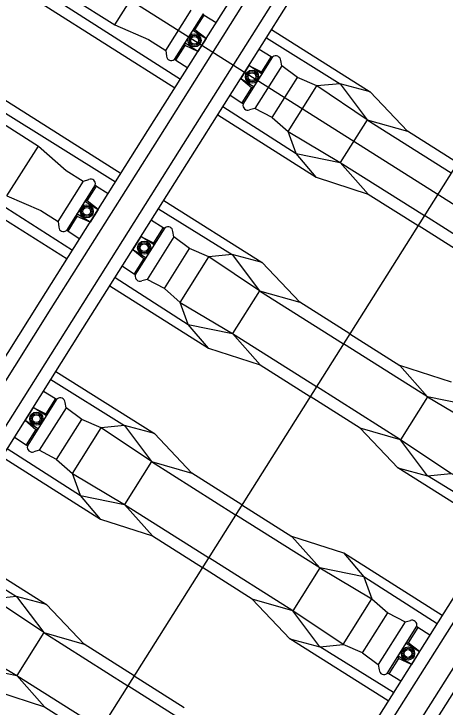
# Model space of a CAD drawing. Extents: x -746176 to -739709, y -1128407 to -1124482.
# Drawn here: x -743171.857 to -743170.576, y -1127093.755 to -1127091.698 of the extents above; entities that cross this region are included whole.
import ezdxf

# ---------------------------------------------------------------- set-up
doc = ezdxf.new("R2010")
doc.units = 0
for name, color, linetype in [('KOL_ROST', 7, 'Continuous'), ('OSA', 7, 'Continuous'), ('TRATIVOD', 7, 'Continuous')]:
    doc.layers.add(name, color=color, linetype=linetype)

msp = doc.modelspace()

# ---------------------------------------------------------------- linework, layer by layer
at = {"layer": 'KOL_ROST'}
for p, q in [((-743171.4587, -1127092.0444), (-743171.1384, -1127091.537)), ((-743171.4256, -1127092.0653), (-743171.1054, -1127091.558)), ((-743171.5574, -1127091.7309), (-743171.464, -1127091.5829)), ((-743171.3648, -1127092.1037), (-743171.0445, -1127091.5964)), ((-743171.7265, -1127091.6241), (-743171.5574, -1127091.7309)), ((-743171.3317, -1127092.1246), (-743171.0114, -1127091.6173)), ((-743171.7554, -1127091.6405), (-743171.3626, -1127091.8921)), ((-743171.7734, -1127091.6684), (-743171.3786, -1127091.9176)), ((-743171.2917, -1127091.7018), (-743171.2563, -1127091.7237)), ((-743171.5574, -1127091.7309), (-743171.4567, -1127091.7737)), ((-743171.3193, -1127091.7454), (-743171.3257, -1127091.7463)), ((-743171.3257, -1127091.7463), (-743171.2862, -1127091.7712)), ((-743171.2862, -1127091.7712), (-743171.3193, -1127091.7454)), ((-743171.0915, -1127091.7441), (-743170.7989, -1127091.9288)), ((-743171.4567, -1127091.7737), (-743171.4055, -1127091.8063)), ((-743171.2862, -1127091.7712), (-743171.3102, -1127091.8092)), ((-743171.107, -1127091.7687), (-743170.888, -1127091.9051)), ((-743171.3485, -1127091.7916), (-743171.3497, -1127091.7842)), ((-743171.3102, -1127091.8092), (-743171.3497, -1127091.7842)), ((-743171.3102, -1127091.8092), (-743171.3485, -1127091.7916)), ((-743171.4055, -1127091.8063), (-743171.4034, -1127091.8238)), ((-743171.1284, -1127091.8026), (-743171.0929, -1127091.8246)), ((-743171.3758, -1127091.8351), (-743171.3408, -1127091.8577)), ((-743171.0615, -1127091.8521), (-743171.0646, -1127091.8361)), ((-743171.1592, -1127091.8514), (-743171.1832, -1127091.8894)), ((-743171.1197, -1127091.8764), (-743171.1592, -1127091.8514)), ((-743171.1592, -1127091.8514), (-743171.1217, -1127091.8702)), ((-743171.015, -1127091.887), (-743171.0615, -1127091.8521)), ((-743171.1217, -1127091.8702), (-743171.1197, -1127091.8764)), ((-743171.1832, -1127091.8894), (-743171.1437, -1127091.9143)), ((-743171.1832, -1127091.8894), (-743171.1508, -1127091.9164)), ((-743171.0897, -1127092.0054), (-743171.015, -1127091.887)), ((-743170.9572, -1127091.9117), (-743171.015, -1127091.887)), ((-743171.9335, -1127091.922), (-743171.5388, -1127092.1712)), ((-743171.1508, -1127091.9164), (-743171.1437, -1127091.9143)), ((-743171.0426, -1127092.0469), (-743170.9572, -1127091.9117)), ((-743170.888, -1127091.9051), (-743170.9572, -1127091.9117)), ((-743170.8077, -1127092.012), (-743170.9572, -1127091.9117)), ((-743170.7989, -1127091.9288), (-743170.888, -1127091.9051)), ((-743170.888, -1127091.9051), (-743170.8077, -1127092.012)), ((-743171.2147, -1127091.9392), (-743171.1796, -1127091.9619)), ((-743170.7989, -1127091.9288), (-743170.6875, -1127092.0464)), ((-743171.9508, -1127091.95), (-743171.5548, -1127092.1966)), ((-743171.9533, -1127091.9834), (-743171.7842, -1127092.0902)), ((-743171.2361, -1127091.9731), (-743171.0188, -1127092.1122)), ((-743171.1413, -1127091.9784), (-743171.157, -1127091.9825)), ((-743171.0897, -1127092.0054), (-743171.1413, -1127091.9784)), ((-743171.2516, -1127091.9978), (-743170.9591, -1127092.1825)), ((-743170.8077, -1127092.012), (-743170.8877, -1127092.1388)), ((-743170.8077, -1127092.012), (-743170.6875, -1127092.0464)), ((-743170.8077, -1127092.012), (-743170.5579, -1127092.1697)), ((-743171.779, -1127092.5517), (-743171.4587, -1127092.0444)), ((-743170.5392, -1127092.1401), (-743170.6875, -1127092.0464)), ((-743171.7459, -1127092.5726), (-743171.4256, -1127092.0653)), ((-743171.0188, -1127092.1122), (-743171.0426, -1127092.0469)), ((-743171.8776, -1127092.2382), (-743171.7842, -1127092.0902)), ((-743171.7842, -1127092.0902), (-743171.7022, -1127092.1627)), ((-743171.7842, -1127092.0902), (-743171.7022, -1127092.1627)), ((-743171.685, -1127092.6111), (-743171.3647, -1127092.1037)), ((-743171.652, -1127092.6319), (-743171.3317, -1127092.1246)), ((-743170.9591, -1127092.1825), (-743171.0188, -1127092.1122)), ((-743171.0188, -1127092.1122), (-743170.8877, -1127092.1388)), ((-743172.0757, -1127092.1479), (-743171.6828, -1127092.3994)), ((-743170.8877, -1127092.1388), (-743170.805, -1127092.2325)), ((-743171.7022, -1127092.1627), (-743171.6508, -1127092.1948)), ((-743171.7022, -1127092.1627), (-743171.6508, -1127092.1948)), ((-743172.0936, -1127092.1757), (-743171.6989, -1127092.4249)), ((-743171.6507, -1127092.1947), (-743171.634, -1127092.1892)), ((-743171.6507, -1127092.1947), (-743171.634, -1127092.1892)), ((-743170.9591, -1127092.1825), (-743170.805, -1127092.2325)), ((-743171.6119, -1127092.2092), (-743171.5765, -1127092.231)), ((-743171.8776, -1127092.2382), (-743171.777, -1127092.281)), ((-743171.4117, -1127092.2514), (-743171.1192, -1127092.4361)), ((-743170.805, -1127092.2325), (-743170.6566, -1127092.3261)), ((-743171.6396, -1127092.2527), (-743171.646, -1127092.2536)), ((-743171.646, -1127092.2536), (-743171.6065, -1127092.2785)), ((-743171.6065, -1127092.2785), (-743171.6396, -1127092.2527)), ((-743171.777, -1127092.281), (-743171.7258, -1127092.3136)), ((-743171.6687, -1127092.2989), (-743171.6699, -1127092.2916)), ((-743171.6305, -1127092.3165), (-743171.6699, -1127092.2916)), ((-743171.6065, -1127092.2785), (-743171.6305, -1127092.3165)), ((-743171.4273, -1127092.276), (-743171.2083, -1127092.4124)), ((-743171.7258, -1127092.3136), (-743171.7236, -1127092.3311)), ((-743171.6305, -1127092.3165), (-743171.6687, -1127092.2989)), ((-743171.4487, -1127092.31), (-743171.4132, -1127092.3319)), ((-743170.5083, -1127092.4197), (-743170.6566, -1127092.3261)), ((-743171.6961, -1127092.3424), (-743171.6611, -1127092.365)), ((-743171.3818, -1127092.3594), (-743171.3848, -1127092.3435)), ((-743171.4795, -1127092.3587), (-743171.5035, -1127092.3967)), ((-743171.44, -1127092.3837), (-743171.4795, -1127092.3587)), ((-743171.4795, -1127092.3587), (-743171.442, -1127092.3776)), ((-743171.3352, -1127092.3943), (-743171.3818, -1127092.3594)), ((-743171.442, -1127092.3776), (-743171.44, -1127092.3837)), ((-743171.41, -1127092.5127), (-743171.3352, -1127092.3943)), ((-743171.2775, -1127092.419), (-743171.3352, -1127092.3943)), ((-743171.5035, -1127092.3967), (-743171.464, -1127092.4216)), ((-743171.5035, -1127092.3967), (-743171.4711, -1127092.4237)), ((-743171.2083, -1127092.4124), (-743171.2775, -1127092.419)), ((-743171.1192, -1127092.4361), (-743171.2083, -1127092.4124)), ((-743171.2083, -1127092.4124), (-743171.1279, -1127092.5193)), ((-743171.4711, -1127092.4237), (-743171.464, -1127092.4216)), ((-743171.3629, -1127092.5543), (-743171.2775, -1127092.419)), ((-743171.1279, -1127092.5193), (-743171.2775, -1127092.419)), ((-743171.1192, -1127092.4361), (-743171.0078, -1127092.5537)), ((-743171.5349, -1127092.4466), (-743171.4998, -1127092.4692)), ((-743171.5563, -1127092.4804), (-743171.3391, -1127092.6196)), ((-743171.4615, -1127092.4857), (-743171.4772, -1127092.4898)), ((-743171.41, -1127092.5127), (-743171.4615, -1127092.4857)), ((-743171.5719, -1127092.5051), (-743171.2793, -1127092.6898)), ((-743171.1279, -1127092.5193), (-743171.208, -1127092.6461)), ((-743171.1279, -1127092.5193), (-743171.0078, -1127092.5537)), ((-743171.1279, -1127092.5193), (-743170.8781, -1127092.677)), ((-743172.0992, -1127093.059), (-743171.7789, -1127092.5517)), ((-743171.3391, -1127092.6196), (-743171.3629, -1127092.5543)), ((-743170.8594, -1127092.6474), (-743171.0078, -1127092.5537)), ((-743172.0662, -1127093.0799), (-743171.7459, -1127092.5726)), ((-743172.0053, -1127093.1184), (-743171.685, -1127092.611)), ((-743171.2793, -1127092.6898), (-743171.3391, -1127092.6196)), ((-743171.3391, -1127092.6196), (-743171.208, -1127092.6461)), ((-743171.9722, -1127093.1393), (-743171.6519, -1127092.6319)), ((-743171.208, -1127092.6461), (-743171.1252, -1127092.7398)), ((-743170.8594, -1127092.6474), (-743170.7111, -1127092.741)), ((-743170.6283, -1127092.8347), (-743170.8781, -1127092.677)), ((-743171.2793, -1127092.6898), (-743171.1252, -1127092.7398)), ((-743171.1252, -1127092.7398), (-743170.9769, -1127092.8334)), ((-743170.557, -1127092.791), (-743170.7111, -1127092.741)), ((-743170.6283, -1127092.8347), (-743170.7111, -1127092.741)), ((-743171.732, -1127092.7587), (-743171.4395, -1127092.9434)), ((-743171.7475, -1127092.7833), (-743171.5285, -1127092.9197)), ((-743171.769, -1127092.8173), (-743171.7334, -1127092.8392)), ((-743170.8286, -1127092.9271), (-743170.9769, -1127092.8334)), ((-743170.6283, -1127092.8347), (-743170.7084, -1127092.9615)), ((-743170.6283, -1127092.8347), (-743170.4734, -1127092.9265)), ((-743170.4973, -1127092.8612), (-743170.6283, -1127092.8347)), ((-743171.7998, -1127092.8661), (-743171.8237, -1127092.904)), ((-743171.7603, -1127092.891), (-743171.7998, -1127092.8661)), ((-743171.7998, -1127092.8661), (-743171.7622, -1127092.8849)), ((-743171.7021, -1127092.8667), (-743171.7051, -1127092.8508)), ((-743171.6555, -1127092.9016), (-743171.7021, -1127092.8667)), ((-743171.7622, -1127092.8849), (-743171.7603, -1127092.891)), ((-743171.8237, -1127092.904), (-743171.7842, -1127092.929)), ((-743171.8237, -1127092.904), (-743171.7914, -1127092.931)), ((-743171.7302, -1127093.02), (-743171.6555, -1127092.9016)), ((-743171.5977, -1127092.9263), (-743171.6555, -1127092.9016)), ((-743171.7914, -1127092.931), (-743171.7842, -1127092.929)), ((-743171.6832, -1127093.0616), (-743171.5977, -1127092.9263)), ((-743171.5285, -1127092.9197), (-743171.5977, -1127092.9263)), ((-743171.4482, -1127093.0266), (-743171.5977, -1127092.9263)), ((-743171.4395, -1127092.9434), (-743171.5285, -1127092.9197)), ((-743171.5285, -1127092.9197), (-743171.4482, -1127093.0266)), ((-743170.7171, -1127093.0447), (-743170.8286, -1127092.9271)), ((-743170.7084, -1127092.9615), (-743170.8286, -1127092.9271)), ((-743171.4395, -1127092.9434), (-743171.328, -1127093.0611)), ((-743171.8552, -1127092.9539), (-743171.8201, -1127092.9765)), ((-743170.6281, -1127093.0684), (-743170.7084, -1127092.9615)), ((-743171.8766, -1127092.9878), (-743171.6593, -1127093.1269)), ((-743171.8922, -1127093.0124), (-743171.5996, -1127093.1971)), ((-743171.7818, -1127092.993), (-743171.7975, -1127092.9972)), ((-743171.7302, -1127093.02), (-743171.7818, -1127092.993)), ((-743171.4482, -1127093.0266), (-743171.5283, -1127093.1534)), ((-743171.4482, -1127093.0266), (-743171.328, -1127093.0611)), ((-743171.4482, -1127093.0266), (-743171.1984, -1127093.1843)), ((-743170.7171, -1127093.0447), (-743170.6281, -1127093.0684)), ((-743170.4246, -1127093.2294), (-743170.7171, -1127093.0447)), ((-743171.6593, -1127093.1269), (-743171.6832, -1127093.0616)), ((-743171.1797, -1127093.1547), (-743171.328, -1127093.0611)), ((-743170.6281, -1127093.0684), (-743170.5589, -1127093.0618)), ((-743170.409, -1127093.2047), (-743170.6281, -1127093.0684)), ((-743171.5996, -1127093.1971), (-743171.6593, -1127093.1269)), ((-743171.6593, -1127093.1269), (-743171.5283, -1127093.1534)), ((-743171.5283, -1127093.1534), (-743171.4455, -1127093.2471)), ((-743171.1797, -1127093.1547), (-743171.0314, -1127093.2483)), ((-743171.5996, -1127093.1971), (-743171.4455, -1127093.2471)), ((-743170.9486, -1127093.342), (-743171.1984, -1127093.1843)), ((-743171.4455, -1127093.2471), (-743171.2972, -1127093.3407)), ((-743170.8773, -1127093.2983), (-743171.0314, -1127093.2483)), ((-743170.9486, -1127093.342), (-743171.0314, -1127093.2483)), ((-743172.0523, -1127093.2661), (-743171.7597, -1127093.4507)), ((-743172.0678, -1127093.2907), (-743171.8488, -1127093.427)), ((-743170.8773, -1127093.2983), (-743170.8175, -1127093.3686)), ((-743170.5847, -1127093.483), (-743170.8773, -1127093.2983)), ((-743171.1488, -1127093.4344), (-743171.2972, -1127093.3407)), ((-743170.9486, -1127093.342), (-743171.0287, -1127093.4688)), ((-743170.9486, -1127093.342), (-743170.7937, -1127093.4339)), ((-743170.8175, -1127093.3686), (-743170.9486, -1127093.342)), ((-743170.8249, -1127093.8635), (-743170.5046, -1127093.3562)), ((-743170.8175, -1127093.3686), (-743170.7937, -1127093.4339)), ((-743170.6002, -1127093.5076), (-743170.8175, -1127093.3686)), ((-743170.7918, -1127093.8844), (-743170.4716, -1127093.3771)), ((-743170.731, -1127093.9228), (-743170.4107, -1127093.4155)), ((-743171.8488, -1127093.427), (-743171.918, -1127093.4336)), ((-743171.7685, -1127093.5339), (-743171.918, -1127093.4336)), ((-743171.7597, -1127093.4507), (-743171.8488, -1127093.427)), ((-743171.8488, -1127093.427), (-743171.7685, -1127093.5339)), ((-743171.0374, -1127093.552), (-743171.1488, -1127093.4344)), ((-743171.0287, -1127093.4688), (-743171.1488, -1127093.4344)), ((-743170.8791, -1127093.5692), (-743170.7937, -1127093.4339)), ((-743170.7937, -1127093.4339), (-743170.7466, -1127093.4754)), ((-743170.6979, -1127093.9437), (-743170.3776, -1127093.4364)), ((-743171.7597, -1127093.4507), (-743171.6483, -1127093.5684)), ((-743170.9483, -1127093.5757), (-743171.0287, -1127093.4688)), ((-743170.8214, -1127093.5938), (-743170.7466, -1127093.4754)), ((-743170.7466, -1127093.4754), (-743170.6951, -1127093.5024)), ((-743170.6951, -1127093.5024), (-743170.6794, -1127093.4983)), ((-743170.6217, -1127093.5415), (-743170.6568, -1127093.5189)), ((-743171.7685, -1127093.5339), (-743171.8485, -1127093.6608)), ((-743171.7685, -1127093.5339), (-743171.6483, -1127093.5684)), ((-743171.7685, -1127093.5339), (-743171.5187, -1127093.6916)), ((-743171.5, -1127093.662), (-743171.6483, -1127093.5684)), ((-743171.0374, -1127093.552), (-743170.9483, -1127093.5757)), ((-743170.7449, -1127093.7367), (-743171.0374, -1127093.552)), ((-743170.6856, -1127093.5646), (-743170.6919, -1127093.5654)), ((-743170.6919, -1127093.5654), (-743170.6525, -1127093.5903)), ((-743170.6525, -1127093.5903), (-743170.6856, -1127093.5646)), ((-743170.9483, -1127093.5757), (-743170.8791, -1127093.5692)), ((-743170.7293, -1127093.712), (-743170.9483, -1127093.5757)), ((-743170.8214, -1127093.5938), (-743170.7748, -1127093.6287)), ((-743170.7147, -1127093.6107), (-743170.7159, -1127093.6034)), ((-743170.6764, -1127093.6283), (-743170.7159, -1127093.6034)), ((-743170.6525, -1127093.5903), (-743170.6764, -1127093.6283)), ((-743170.7748, -1127093.6287), (-743170.7718, -1127093.6447)), ((-743170.6764, -1127093.6283), (-743170.7147, -1127093.6107)), ((-743171.9796, -1127093.6342), (-743171.8485, -1127093.6608)), ((-743171.8485, -1127093.6608), (-743171.7657, -1127093.7544)), ((-743171.5, -1127093.662), (-743171.3516, -1127093.7557)), ((-743170.7079, -1127093.6781), (-743170.7434, -1127093.6562)), ((-743171.2689, -1127093.8493), (-743171.5187, -1127093.6916)), ((-743171.9199, -1127093.7044), (-743171.7657, -1127093.7544)), ((-743171.7657, -1127093.7544), (-743171.6174, -1127093.8481))]:
    msp.add_line(p, q, dxfattribs=at)
for points in [[(-743171.4055, -1127091.8063), (-743171.3305, -1127091.6874)], [(-743171.2952, -1127091.6979), (-743171.3809, -1127091.8336)], [(-743171.3192, -1127091.7455), (-743171.2917, -1127091.7018)], [(-743171.2917, -1127091.7018), (-743171.2952, -1127091.6979)], [(-743171.2917, -1127091.7018), (-743171.2952, -1127091.6979)], [(-743171.3758, -1127091.8351), (-743171.3483, -1127091.7916)], [(-743171.3758, -1127091.8351), (-743171.3809, -1127091.8336)], [(-743171.1763, -1127091.966), (-743171.0878, -1127091.8258)], [(-743171.0929, -1127091.8246), (-743171.1217, -1127091.8702)], [(-743171.0929, -1127091.8246), (-743171.0878, -1127091.8258)], [(-743171.0615, -1127091.8521), (-743171.1413, -1127091.9784)], [(-743171.1508, -1127091.9164), (-743171.1796, -1127091.9619)], [(-743171.1796, -1127091.9619), (-743171.1763, -1127091.966)], [(-743171.0897, -1127092.0054), (-743171.0426, -1127092.0469), (-743170.8877, -1127092.1388), (-743170.6379, -1127092.2965)], [(-743171.7258, -1127092.3136), (-743171.6507, -1127092.1947)], [(-743171.6155, -1127092.2052), (-743171.7011, -1127092.341)], [(-743171.6395, -1127092.2528), (-743171.6119, -1127092.2092)], [(-743171.6119, -1127092.2092), (-743171.6155, -1127092.2052)], [(-743171.6119, -1127092.2092), (-743171.6155, -1127092.2052)], [(-743171.6961, -1127092.3424), (-743171.6686, -1127092.2989)], [(-743170.1808, -1127092.5792), (-743170.2386, -1127092.5545), (-743170.3881, -1127092.4542), (-743170.6379, -1127092.2965)], [(-743171.4966, -1127092.4733), (-743171.4081, -1127092.3331)], [(-743171.4132, -1127092.3319), (-743171.442, -1127092.3776)], [(-743171.4132, -1127092.3319), (-743171.4081, -1127092.3331)], [(-743171.6961, -1127092.3424), (-743171.7011, -1127092.341)], [(-743171.3818, -1127092.3594), (-743171.4615, -1127092.4857)], [(-743171.4711, -1127092.4237), (-743171.4998, -1127092.4692)], [(-743171.4998, -1127092.4692), (-743171.4966, -1127092.4733)], [(-743171.41, -1127092.5127), (-743171.3629, -1127092.5543), (-743171.208, -1127092.6461), (-743170.9582, -1127092.8038)], [(-743170.5011, -1127093.0865), (-743170.5589, -1127093.0618), (-743170.7084, -1127092.9615), (-743170.9582, -1127092.8038)], [(-743171.8168, -1127092.9806), (-743171.7283, -1127092.8404)], [(-743171.7334, -1127092.8392), (-743171.7622, -1127092.8849)], [(-743171.7334, -1127092.8392), (-743171.7283, -1127092.8404)], [(-743171.7021, -1127092.8667), (-743171.7818, -1127092.993)], [(-743171.7914, -1127092.931), (-743171.8201, -1127092.9765)], [(-743171.8201, -1127092.9765), (-743171.8168, -1127092.9806)], [(-743171.7302, -1127093.02), (-743171.6832, -1127093.0616), (-743171.5283, -1127093.1534), (-743171.2785, -1127093.3111)], [(-743170.8214, -1127093.5938), (-743170.8791, -1127093.5692), (-743171.0287, -1127093.4688), (-743171.2785, -1127093.3111)], [(-743170.6951, -1127093.5024), (-743170.7748, -1127093.6287)], [(-743172.0505, -1127093.5273), (-743172.0034, -1127093.5689), (-743171.8485, -1127093.6608), (-743171.5987, -1127093.8185)], [(-743170.7485, -1127093.655), (-743170.66, -1127093.5148)], [(-743170.6568, -1127093.5189), (-743170.6856, -1127093.5646)], [(-743170.6568, -1127093.5189), (-743170.66, -1127093.5148)], [(-743170.7147, -1127093.6107), (-743170.7434, -1127093.6562)], [(-743170.7434, -1127093.6562), (-743170.7485, -1127093.655)]]:
    msp.add_lwpolyline(points, dxfattribs=at)
for centre, radius in [((-743171.3204, -1127091.7766), 0.0195), ((-743171.3204, -1127091.7766), 0.0155), ((-743171.3204, -1127091.7766), 0.0115), ((-743171.1497, -1127091.8844), 0.0195), ((-743171.1497, -1127091.8844), 0.0155), ((-743171.1497, -1127091.8844), 0.0115), ((-743171.6406, -1127092.2839), 0.0195), ((-743171.6406, -1127092.2839), 0.0155), ((-743171.6406, -1127092.2839), 0.0115), ((-743171.47, -1127092.3917), 0.0195), ((-743171.47, -1127092.3917), 0.0155), ((-743171.47, -1127092.3917), 0.0115), ((-743171.7902, -1127092.8991), 0.0195), ((-743171.7902, -1127092.8991), 0.0155), ((-743171.7902, -1127092.8991), 0.0115), ((-743170.6863, -1127093.5959), 0.0195), ((-743170.6863, -1127093.5959), 0.0155), ((-743170.6863, -1127093.5959), 0.0115)]:
    msp.add_circle(centre, radius, dxfattribs=at)
for centre, radius, start, end in [((-743171.3897, -1127091.8232), 0.0137, 182.1748, 310.3968), ((-743171.0789, -1127091.8369), 0.0143, 3.2195, 128.7478), ((-743171.1624, -1127091.9693), 0.0143, 166.7249, 292.2532), ((-743171.6286, -1127092.2017), 0.0137, 345.0759, 113.2979), ((-743171.6286, -1127092.2017), 0.0137, 345.0759, 113.2979), ((-743171.71, -1127092.3306), 0.0137, 182.1748, 310.3968), ((-743171.3991, -1127092.3443), 0.0143, 3.2195, 128.7478), ((-743171.4826, -1127092.4766), 0.0143, 166.7249, 292.2532), ((-743171.7194, -1127092.8516), 0.0143, 3.2195, 128.7478), ((-743171.8029, -1127092.9839), 0.0143, 166.7249, 292.2532), ((-743170.674, -1127093.5115), 0.0143, 346.7248, 112.2532), ((-743170.7575, -1127093.6439), 0.0143, 183.2195, 308.7478)]:
    msp.add_arc(centre, radius, start, end, dxfattribs=at)
at = {"layer": 'OSA'}
msp.add_lwpolyline([(-743169.5301, -1127090.5416), (-743178.7118, -1127105.0859)], dxfattribs=at)
at = {"layer": 'TRATIVOD'}
msp.add_lwpolyline([(-743172.7963, -1127090.8449), (-743168.3992, -1127093.6207)], dxfattribs=at)

doc.saveas('drawing.dxf')
